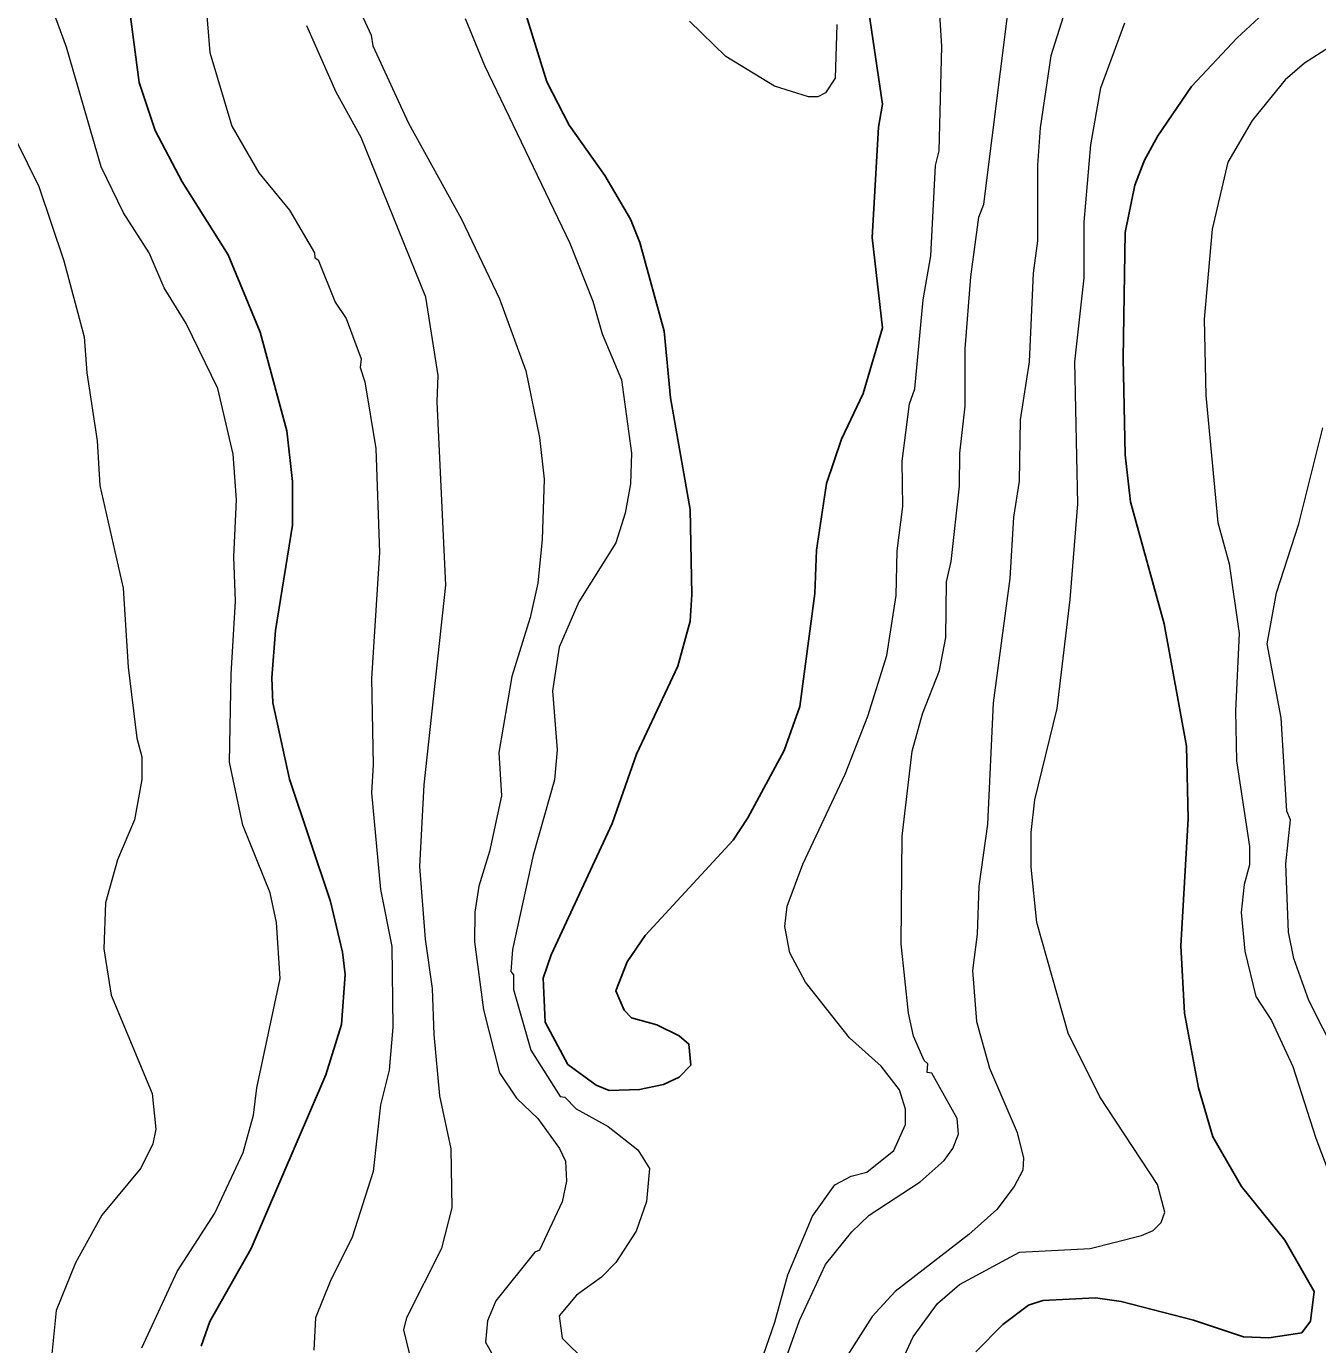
# Model space of a CAD drawing. Extents: x 598.3 to 623.2, y 6902.2 to 6930.1.
# Drawn here: x 609.803 to 610.928, y 6923.205 to 6924.353 of the extents above; entities that cross this region are included whole.
import ezdxf

# ---------------------------------------------------------------- set-up
doc = ezdxf.new("R2010")
doc.units = 0
doc.header["$LTSCALE"] = 0.032
doc.layers.add('1', color=7, linetype='Continuous', lineweight=25)
doc.layers.add('2', color=7, linetype='Continuous', lineweight=13)

msp = doc.modelspace()

# ---------------------------------------------------------------- linework, layer by layer
at = {"layer": '1'}
for points in [[(610.7647, 6923.9393), (610.76, 6923.9804), (610.7583, 6924.0644), (610.76, 6924.174), (610.7686, 6924.2151), (610.7769, 6924.2369), (610.7884, 6924.2582), (610.8177, 6924.301), (610.8576, 6924.3435), (610.9143, 6924.3961), (610.979, 6924.451)], [(610.5284, 6924.4234), (610.5486, 6924.2857), (610.5453, 6924.2657), (610.5398, 6924.1696), (610.5486, 6924.0909), (610.5319, 6924.0336), (610.513, 6923.994), (610.5, 6923.9552), (610.4912, 6923.8972), (610.4897, 6923.8594), (610.4766, 6923.7612), (610.4631, 6923.7227), (610.4314, 6923.6641), (610.4185, 6923.6446), (610.342, 6923.5615), (610.3262, 6923.5386), (610.3165, 6923.5135), (610.3235, 6923.4965), (610.3301, 6923.4898), (610.3522, 6923.4839), (610.3715, 6923.4742), (610.3801, 6923.467), (610.3818, 6923.4487), (610.3715, 6923.4381), (610.358, 6923.4319), (610.337, 6923.4274), (610.3106, 6923.4267), (610.2991, 6923.4312), (610.2746, 6923.4493), (610.2547, 6923.486), (610.2532, 6923.5245), (610.2599, 6923.5447), (610.3133, 6923.6592), (610.3344, 6923.7195), (610.3704, 6923.7963), (610.381, 6923.8354), (610.3827, 6923.8587), (610.381, 6923.9328), (610.364, 6924.0299), (610.3584, 6924.0879), (610.3374, 6924.1653), (610.3291, 6924.1854), (610.3068, 6924.2237), (610.2758, 6924.2673), (610.2563, 6924.3052), (610.2265, 6924.4017)], [(609.8897, 6924.3907), (609.9011, 6924.3046), (609.915, 6924.2627), (609.9387, 6924.2182), (609.9786, 6924.1546), (610.0065, 6924.0872), (610.0298, 6924.0013), (610.0346, 6923.9571), (610.0347, 6923.919), (610.02, 6923.8273), (610.0168, 6923.7859), (610.0176, 6923.7644), (610.0321, 6923.6978), (610.0678, 6923.5912), (610.0783, 6923.5472), (610.0806, 6923.5275), (610.0775, 6923.4841), (610.0637, 6923.4403), (609.9987, 6923.2891), (609.9627, 6923.2253), (609.9553, 6923.204)], [(610.6301, 6923.199), (610.6536, 6923.2229), (610.6758, 6923.2395), (610.6884, 6923.2438), (610.7343, 6923.246), (610.7566, 6923.2428), (610.8195, 6923.2267), (610.8632, 6923.2121), (610.8852, 6923.2113), (610.9139, 6923.2156), (610.9215, 6923.2256), (610.9247, 6923.2516), (610.8991, 6923.2963), (610.8613, 6923.343), (610.8364, 6923.3862), (610.8238, 6923.429), (610.8117, 6923.4941), (610.8084, 6923.5527), (610.8149, 6923.6631), (610.8134, 6923.7266), (610.7941, 6923.8331), (610.7647, 6923.9393)]]:
    msp.add_lwpolyline(points, dxfattribs=at)
at = {"layer": '2'}
for points in [[(610.4298, 6923.1527), (610.4549, 6923.2248), (610.4663, 6923.2661), (610.4878, 6923.3171), (610.5071, 6923.3444), (610.5214, 6923.3519), (610.5351, 6923.3555), (610.5586, 6923.3743), (610.5688, 6923.397), (610.5687, 6923.4103), (610.5635, 6923.4273), (610.5474, 6923.4479), (610.5199, 6923.4724), (610.4816, 6923.5211), (610.4679, 6923.5466), (610.4636, 6923.5694), (610.4655, 6923.5871), (610.4794, 6923.6238), (610.516, 6923.702), (610.5358, 6923.7526), (610.5525, 6923.8056), (610.5607, 6923.8577), (610.5615, 6923.8966), (610.5664, 6923.9354), (610.5658, 6923.9748), (610.5721, 6924.0248), (610.5769, 6924.0378), (610.5842, 6924.1152), (610.5907, 6924.1537), (610.5948, 6924.2323), (610.598, 6924.245), (610.6004, 6924.3359), (610.593, 6924.4529)], [(610.7258, 6924.4245), (610.6952, 6924.3278), (610.6861, 6924.2651), (610.6838, 6924.2325), (610.6838, 6924.1668), (610.6798, 6924.1384), (610.6765, 6924.0614), (610.6685, 6924.0108), (610.6676, 6923.9573), (610.6629, 6923.9261), (610.6595, 6923.8726), (610.645, 6923.7644), (610.64, 6923.6587), (610.6327, 6923.6046), (610.6312, 6923.5628), (610.6272, 6923.5311), (610.6305, 6923.4868), (610.642, 6923.4462), (610.666, 6923.39), (610.6716, 6923.3678), (610.6708, 6923.3573), (610.6634, 6923.343), (610.6482, 6923.323), (610.6239, 6923.3011), (610.5597, 6923.2515), (610.5397, 6923.2299), (610.5137, 6923.1892)], [(610.0684, 6924.4217), (610.1033, 6924.3457), (610.1046, 6924.3365), (610.1357, 6924.2693), (610.1818, 6924.1854), (610.2149, 6924.1161), (610.2379, 6924.0534), (610.25, 6923.9955), (610.254, 6923.9591), (610.2523, 6923.9064), (610.2484, 6923.8684), (610.2418, 6923.8386), (610.2257, 6923.7871), (610.2144, 6923.7211), (610.2167, 6923.6832), (610.2063, 6923.6349), (610.1971, 6923.6046), (610.1936, 6923.5818), (610.1933, 6923.556), (610.201, 6923.4969), (610.2149, 6923.4419), (610.2298, 6923.4199), (610.2483, 6923.4023), (610.2674, 6923.3762), (610.2725, 6923.365), (610.2734, 6923.3476), (610.2697, 6923.3296), (610.2498, 6923.2874), (610.2459, 6923.2857), (610.2117, 6923.2434), (610.2045, 6923.2261), (610.2029, 6923.2075), (610.215, 6923.1856)], [(609.9034, 6923.2024), (609.9344, 6923.2689), (609.9671, 6923.3198), (609.9918, 6923.3726), (610.0007, 6923.405), (610.0038, 6923.4288), (610.024, 6923.5243), (610.0209, 6923.5729), (610.0152, 6923.5988), (609.9916, 6923.6578), (609.9799, 6923.7127), (609.9812, 6923.7893), (609.9852, 6923.8527), (609.9837, 6923.8914), (609.986, 6923.9412), (609.9829, 6923.9809), (609.9697, 6924.038), (609.9422, 6924.0946), (609.923, 6924.1258), (609.9098, 6924.1562), (609.8875, 6924.191), (609.8682, 6924.2312), (609.838, 6924.3354), (609.8109, 6924.4091)], [(609.7093, 6924.3856), (609.7425, 6924.3403), (609.7844, 6924.2734), (609.8137, 6924.214), (609.8355, 6924.1493), (609.8532, 6924.0831), (609.8556, 6924.0516), (609.8646, 6923.9924), (609.867, 6923.9536), (609.8873, 6923.864)], [(609.9592, 6924.3735), (609.9626, 6924.3306), (609.9819, 6924.2666), (610.0053, 6924.2258), (610.032, 6924.1934), (610.0538, 6924.1562), (610.0542, 6924.152), (610.0572, 6924.1501), (610.0719, 6924.1133), (610.0815, 6924.099), (610.0944, 6924.0639), (610.0938, 6924.0564), (610.0978, 6924.044), (610.1074, 6923.9859), (610.1106, 6923.8953), (610.1035, 6923.7855), (610.105, 6923.7102), (610.1034, 6923.6859), (610.1114, 6923.6016), (610.1213, 6923.5519), (610.122, 6923.4819), (610.1188, 6923.4442), (610.1115, 6923.4142), (610.105, 6923.356), (610.0868, 6923.2989), (610.0675, 6923.2601), (610.0549, 6923.2286), (610.0533, 6923.2005)], [(610.4764, 6923.2264), (610.4991, 6923.275), (610.5219, 6923.3035), (610.5371, 6923.3181), (610.5816, 6923.3471), (610.6025, 6923.3657), (610.61, 6923.3762), (610.6149, 6923.3885), (610.6138, 6923.4021), (610.5915, 6923.4418), (610.5875, 6923.4423), (610.5882, 6923.4499), (610.5849, 6923.4526), (610.5756, 6923.4738), (610.5712, 6923.4941), (610.5649, 6923.5544), (610.5657, 6923.6482), (610.5746, 6923.7223), (610.5835, 6923.7547), (610.5982, 6923.7923), (610.6037, 6923.8211), (610.6045, 6923.8697), (610.6086, 6923.8875), (610.6158, 6923.9531), (610.6159, 6923.9817), (610.6206, 6924.0227), (610.6207, 6924.0726), (610.6256, 6924.1352), (610.6326, 6924.1874), (610.6369, 6924.1986), (610.6586, 6924.372)], [(610.185, 6924.3602), (610.2021, 6924.3194), (610.2764, 6924.1646), (610.2962, 6924.114), (610.3044, 6924.0857), (610.3212, 6924.0455), (610.33, 6923.9818), (610.3292, 6923.9549), (610.3245, 6923.9296), (610.3164, 6923.9037), (610.2842, 6923.8522), (610.2669, 6923.8127), (610.2613, 6923.7746), (610.2653, 6923.7232), (610.263, 6923.6973), (610.2443, 6923.6317), (610.2264, 6923.5495), (610.2249, 6923.5303), (610.2272, 6923.5273), (610.2273, 6923.5145), (610.2422, 6923.4616), (610.268, 6923.4215), (610.2719, 6923.4207), (610.2819, 6923.4107), (610.3096, 6923.3952), (610.3355, 6923.3749), (610.3456, 6923.3588), (610.343, 6923.33), (610.334, 6923.3041), (610.3164, 6923.2767), (610.304, 6923.2641), (610.2821, 6923.2482), (610.267, 6923.2304), (610.2697, 6923.2109), (610.2904, 6923.1902)], [(610.5089, 6924.3551), (610.5073, 6924.3084), (610.4991, 6924.2956), (610.4923, 6924.292), (610.4842, 6924.292), (610.4546, 6924.3013), (610.4123, 6924.3271), (610.3804, 6924.3581)], [(610.5443, 6923.1452), (610.5755, 6923.2121), (610.5965, 6923.2412), (610.6158, 6923.2576), (610.6679, 6923.2857), (610.7297, 6923.289), (610.7743, 6923.3002), (610.7845, 6923.3047), (610.7913, 6923.3116), (610.7947, 6923.3205), (610.7882, 6923.3448), (610.7379, 6923.4212), (610.7103, 6923.4766), (610.6831, 6923.5729), (610.6782, 6923.6212), (610.6782, 6923.6514), (610.6813, 6923.6798), (610.7008, 6923.7593), (610.7121, 6923.8543), (610.7187, 6923.9377), (610.7162, 6924.0614), (610.7242, 6924.1344), (610.7243, 6924.1828), (610.73, 6924.2504), (610.7388, 6924.2998), (610.7597, 6924.3565)], [(610.173, 6923.3759), (610.1632, 6923.422), (610.158, 6923.4754), (610.1568, 6923.5154), (610.1505, 6923.5584), (610.1455, 6923.6217), (610.1495, 6923.6927), (610.1682, 6923.8667), (610.1608, 6924.0264), (610.1616, 6924.0494), (610.151, 6924.1177), (610.0944, 6924.2566), (610.0729, 6924.2963), (610.0473, 6924.354)], [(610.9454, 6924.3401), (610.9164, 6924.3215), (610.8995, 6924.3069), (610.8706, 6924.2716), (610.8496, 6924.2351), (610.8359, 6924.1768), (610.8288, 6924.0984), (610.8304, 6924.032)], [(610.8304, 6924.032), (610.8409, 6923.9213), (610.8506, 6923.8854), (610.8594, 6923.8246), (610.8562, 6923.7573), (610.8571, 6923.7137), (610.8684, 6923.6391), (610.8683, 6923.6233), (610.8636, 6923.6061), (610.8611, 6923.5815), (610.8642, 6923.5481), (610.874, 6923.5086), (610.8876, 6923.4876), (610.906, 6923.4476), (610.9262, 6923.3851), (610.9539, 6923.3114)], [(610.9443, 6923.4568), (610.9201, 6923.5051), (610.907, 6923.5416), (610.9024, 6923.5645), (610.8999, 6923.624), (610.904, 6923.6624), (610.9008, 6923.6699), (610.8958, 6923.7512), (610.8838, 6923.8157), (610.8919, 6923.86), (610.9114, 6923.9202), (610.9323, 6924.0037)], [(609.8873, 6923.864), (609.8917, 6923.7953), (609.8991, 6923.7334), (609.9034, 6923.7172), (609.9034, 6923.6976), (609.897, 6923.6624), (609.8824, 6923.6276), (609.8717, 6923.59), (609.8704, 6923.5499), (609.8769, 6923.5095), (609.9124, 6923.424), (609.9157, 6923.3929), (609.9132, 6923.3802), (609.9026, 6923.3591), (609.8686, 6923.3181), (609.8458, 6923.2766), (609.829, 6923.235), (609.825, 6923.1971)], [(610.1397, 6923.1848), (610.1318, 6923.218), (610.1344, 6923.2289), (610.1647, 6923.2892), (610.1739, 6923.3245), (610.173, 6923.3759)], [(610.4484, 6923.1483), (610.4764, 6923.2264)]]:
    msp.add_lwpolyline(points, dxfattribs=at)

doc.saveas('drawing.dxf')
